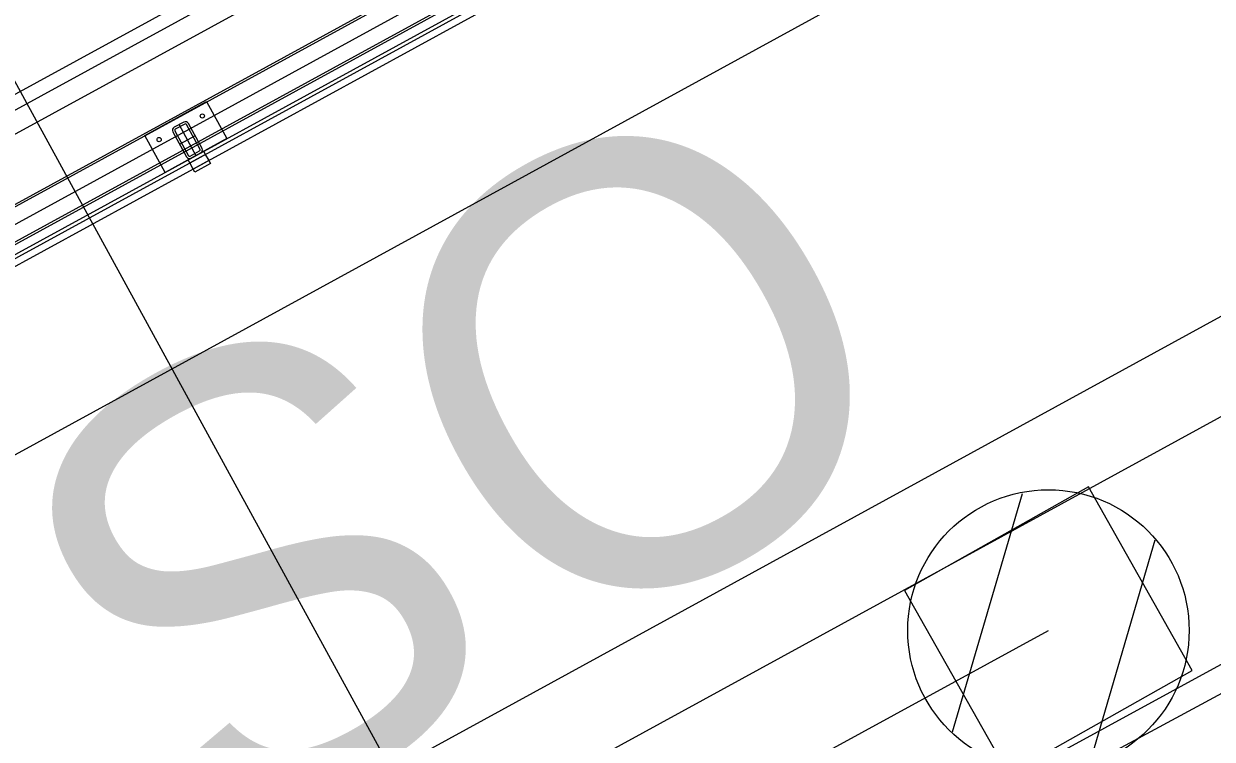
# Model space of a CAD drawing. Extents: x -783978 to -783565, y -1064821 to -1064596.
# Drawn here: x -783753.539 to -783750.16, y -1064678.591 to -1064676.556 of the extents above; entities that cross this region are included whole.
import ezdxf

# ---------------------------------------------------------------- set-up
doc = ezdxf.new("R2010")
doc.units = 0
for name, color, linetype in [('SO 01_10_01', 7, 'Continuous'), ('SO 01_20_01', 7, 'Continuous'), ('SO 01_50_01', 7, 'Continuous'), ('SO 01_74_01', 7, 'Continuous'), ('SO 01_79_02', 7, 'Continuous'), ('SO 01_86_02', 7, 'Continuous'), ('SO 01_86_03', 7, 'Continuous')]:
    doc.layers.add(name, color=color, linetype=linetype)

msp = doc.modelspace()

# ---------------------------------------------------------------- linework, layer by layer
at = {"layer": 'SO 01_10_01'}
msp.add_line((-783746.8769, -1064688.9457), (-783768.5868, -1064649.2609), dxfattribs=at)
at = {"layer": 'SO 01_20_01'}
for p, q in [((-783785.6531, -1064694.3127), (-783737.23, -1064667.82)), ((-783737.0912, -1064667.858), (-783785.7805, -1064694.4964)), ((-783737.2108, -1064667.855), (-783785.6339, -1064694.3478)), ((-783785.6366, -1064694.7596), (-783736.9472, -1064668.1212)), ((-783746.2961, -1064673.8055), (-783785.8354, -1064695.4379))]:
    msp.add_line(p, q, dxfattribs=at)
at = {"layer": 'SO 01_50_01'}
for points in [[(-783784.7751, -1064696.3401), (-783745.2333, -1064674.7064)], [(-783784.6553, -1064696.5595), (-783745.1133, -1064674.9257)]]:
    msp.add_lwpolyline(points, dxfattribs=at)
at = {"layer": 'SO 01_74_01'}
for p, q in [((-783785.4388, -1064694.6628), (-783745.8293, -1064672.9921)), ((-783745.8197, -1064673.0096), (-783785.4292, -1064694.6803)), ((-783752.2764, -1064676.3655), (-783754.8425, -1064677.7694)), ((-783752.2734, -1064676.371), (-783754.8394, -1064677.7749)), ((-783754.7975, -1064677.8516), (-783752.2314, -1064676.4477)), ((-783754.7945, -1064677.8571), (-783752.2284, -1064676.4532)), ((-783753.0718, -1064676.9431), (-783753.0279, -1064676.9191)), ((-783753.067, -1064676.9519), (-783753.0231, -1064676.9279)), ((-783753.0279, -1064676.9191), (-783753.0087, -1064676.9542)), ((-783753.0231, -1064676.9279), (-783753.0135, -1064676.9454)), ((-783753.0526, -1064676.9782), (-783753.0718, -1064676.9431)), ((-783753.0574, -1064676.9694), (-783753.067, -1064676.9519)), ((-783753.0135, -1064676.9454), (-783753.0574, -1064676.9694)), ((-783753.0087, -1064676.9542), (-783753.0526, -1064676.9782))]:
    msp.add_line(p, q, dxfattribs=at)
for points in [[(-783734.0882, -1064666.4715), (-783786.3963, -1064695.0898)], [(-783753.0842, -1064676.8359), (-783753.1115, -1064676.8508)], [(-783753.1152, -1064676.8637), (-783753.0763, -1064676.9348)], [(-783753.1097, -1064676.8606), (-783753.0708, -1064676.9318)], [(-783753.0812, -1064676.8414), (-783753.1084, -1064676.8564)], [(-783753.0978, -1064676.8434), (-783753.0498, -1064676.9311)], [(-783753.038, -1064676.9138), (-783753.0769, -1064676.8427)], [(-783753.0324, -1064676.9108), (-783753.0714, -1064676.8397)], [(-783753.0519, -1064676.8752), (-783753.0958, -1064676.8992)], [(-783753.0665, -1064676.933), (-783753.0392, -1064676.9181)], [(-783753.0635, -1064676.9386), (-783753.0362, -1064676.9236)]]:
    msp.add_lwpolyline(points, dxfattribs=at)
msp.add_lwpolyline([(-783752.9621, -1064676.8831), (-783753.1376, -1064676.9791), (-783753.1951, -1064676.8738), (-783753.0197, -1064676.7778)], close=True, dxfattribs=at)
for centre in [(-783753.0316, -1064676.8186), (-783753.1544, -1064676.8857)]:
    msp.add_circle(centre, 0.006, dxfattribs=at)
for centre, radius, start, end in [((-783753.0796, -1064676.8442), 0.00945, 28.6835, 118.6835), ((-783753.1069, -1064676.8591), 0.00945, 118.6835, 208.6835), ((-783753.1069, -1064676.8591), 0.00315, 118.6835, 208.6835), ((-783753.0796, -1064676.8442), 0.00315, 28.6835, 118.6835), ((-783753.068, -1064676.9303), 0.00945, 208.6835, 298.6835), ((-783753.068, -1064676.9303), 0.00315, 208.6835, 298.6835), ((-783753.0407, -1064676.9154), 0.00315, 298.6835, 28.6835), ((-783753.0407, -1064676.9154), 0.00945, 298.6835, 28.6835)]:
    msp.add_arc(centre, radius, start, end, dxfattribs=at)
at = {"layer": 'SO 01_79_02'}
msp.add_lwpolyline([(-783745.0819, -1064674.9774), (-783746.507, -1064675.7571), (-783748.1468, -1064676.6636), (-783749.6912, -1064678.1356), (-783784.2571, -1064697.0125), (-783798.19, -1064704.62), (-783800.06, -1064705.37), (-783802.52, -1064706.72), (-783803.71, -1064707.63), (-783853.11, -1064734.61), (-783855.1, -1064735.3), (-783857.05, -1064736.37), (-783858.65, -1064737.64), (-783871.68, -1064744.75), (-783877.0563, -1064744.607), (-783887.4289, -1064744.0617), (-783898.0887, -1064743.4896), (-783899.4205, -1064743.4179)], dxfattribs=at)
at = {"layer": 'SO 01_86_02'}
for p, q in [((-783750.7009, -1064677.8929), (-783750.8995, -1064678.5715)), ((-783750.3232, -1064678.0248), (-783750.5095, -1064678.6614))]:
    msp.add_line(p, q, dxfattribs=at)
msp.add_lwpolyline([(-783750.7397, -1064678.6905), (-783750.2173, -1064678.3953), (-783750.5124, -1064677.8729), (-783751.0348, -1064678.1681)], close=True, dxfattribs=at)
msp.add_lwpolyline([(-783878.1861, -1064744.2753), (-783875.1286, -1064744.3451), (-783874.6948, -1064744.3279), (-783873.2511, -1064744.1567), (-783872.3143, -1064743.9824), (-783871.2185, -1064743.7022), (-783870.5149, -1064743.4863), (-783869.7975, -1064743.2125), (-783869.1775, -1064742.9745), (-783868.7111, -1064742.7654), (-783868.3945, -1064742.6073), (-783868.078, -1064742.4492), (-783860.9748, -1064738.5687), (-783850.6715, -1064732.6113), (-783846.2461, -1064730.1894), (-783839.9469, -1064727.0857), (-783822.4265, -1064717.4271), (-783813.3562, -1064712.518), (-783804.2851, -1064707.6104), (-783794.4737, -1064702.2521), (-783784.6611, -1064696.8962), (-783775.7336, -1064692.0133), (-783766.8056, -1064687.1312), (-783750.6261, -1064678.2817)], dxfattribs=at)
msp.add_circle((-783750.6261, -1064678.2817), 0.4, dxfattribs=at)
at = {"layer": 'SO 01_86_03'}
msp.add_lwpolyline([(-783747.0305, -1064676.621), (-783747.6236, -1064677.108), (-783750.7299, -1064678.7824), (-783751.6662, -1064678.8522), (-783782.6812, -1064695.8307), (-783782.8877, -1064696.6917), (-783783.0615, -1064696.8198), (-783783.3595, -1064696.8031), (-783786.8168, -1064690.1799), (-783787.333, -1064689.2371), (-783735.2095, -1064660.6967), (-783724.8208, -1064663.0486), (-783722.5212, -1064661.7932)], dxfattribs=at)

# ---------------------------------------------------------------- texts
at = {"layer": 'SO 01_86_02'}
msp.add_text('OS1', height=1.25, rotation=209.446, dxfattribs=at).set_placement((-783751.5428, -1064676.6544))

doc.saveas('drawing.dxf')
